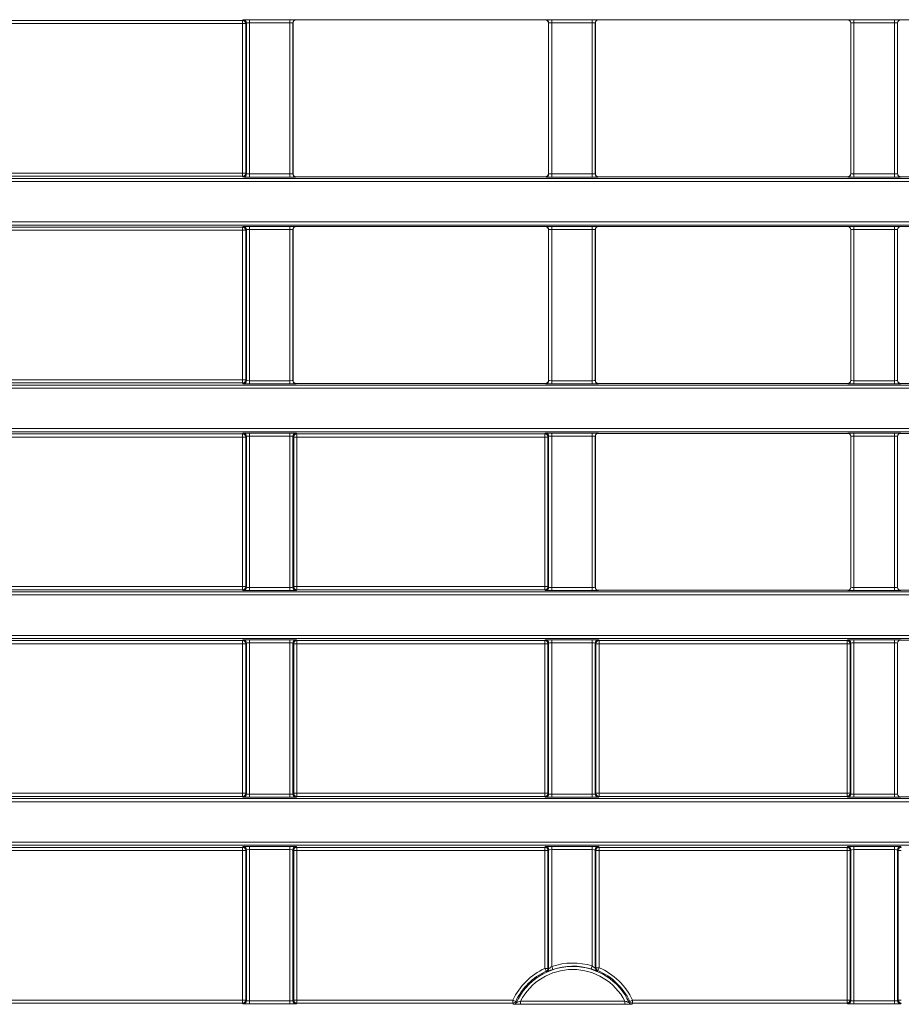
# Model space of a CAD drawing. Header units: millimetres. Extents: x 0 to 1118, y 0 to 864.
# Tile 328 of 390: x 475 to 489, y 613 to 629. Entities that reach past the tile are written whole.
import ezdxf

# ---------------------------------------------------------------- set-up
doc = ezdxf.new("R2010")
doc.units = ezdxf.units.MM

msp = doc.modelspace()

# ---------------------------------------------------------------- linework, layer by layer
at = {"color": 9, "linetype": 'Continuous', "lineweight": 0}
for p, q in [((474.451, 628.9519), (478.4515, 628.9519)), ((478.4515, 628.9519), (478.4629, 628.9633)), ((478.4515, 628.9019), (478.4515, 628.9519)), ((478.5629, 628.965), (479.2146, 628.965)), ((478.5629, 628.915), (478.5629, 628.965)), ((479.2146, 628.915), (479.2146, 628.965)), ((479.3146, 628.9633), (479.3163, 628.9615)), ((483.3361, 628.9615), (483.3379, 628.9633)), ((483.4379, 628.965), (484.0896, 628.965)), ((483.4379, 628.915), (483.4379, 628.965)), ((484.0896, 628.915), (484.0896, 628.965)), ((484.1896, 628.9633), (484.1913, 628.9615)), ((488.2111, 628.9615), (488.2129, 628.9633)), ((488.3129, 628.965), (488.9646, 628.965)), ((488.3129, 628.915), (488.3129, 628.965)), ((488.9646, 628.915), (488.9646, 628.965)), ((489.0646, 628.9633), (489.0663, 628.9615)), ((478.4515, 628.9019), (474.451, 628.9019)), ((478.5015, 628.9019), (478.4515, 628.9019)), ((478.4515, 626.4883), (478.4515, 628.9019)), ((478.5129, 628.9133), (478.5015, 628.9019)), ((478.5015, 628.9019), (478.5015, 626.4883)), ((478.5129, 626.4769), (478.5129, 628.9133)), ((479.2146, 628.915), (478.5629, 628.915)), ((478.5629, 628.915), (478.5629, 626.4752)), ((479.2146, 626.4752), (479.2146, 628.915)), ((479.2646, 628.9133), (479.2646, 626.4769)), ((479.2664, 628.9115), (479.2646, 628.9133)), ((483.3879, 628.9133), (483.3861, 628.9115)), ((483.3879, 626.4769), (483.3879, 628.9133)), ((484.0896, 628.915), (483.4379, 628.915)), ((483.4379, 628.915), (483.4379, 626.4752)), ((484.0896, 626.4752), (484.0896, 628.915)), ((484.1396, 628.9133), (484.1396, 626.4769)), ((484.1414, 628.9115), (484.1396, 628.9133)), ((488.2629, 628.9133), (488.2611, 628.9115)), ((488.2629, 626.4769), (488.2629, 628.9133)), ((488.9646, 628.915), (488.3129, 628.915)), ((488.3129, 628.915), (488.3129, 626.4752)), ((488.9646, 626.4752), (488.9646, 628.915)), ((489.0146, 628.9133), (489.0146, 626.4769)), ((489.0164, 628.9115), (489.0146, 628.9133)), ((470.0133, 626.4029), (609.6392, 626.4029)), ((474.451, 626.4883), (478.4515, 626.4883)), ((478.4515, 626.4383), (474.451, 626.4383)), ((478.5015, 626.4883), (478.4515, 626.4883)), ((478.4515, 626.4383), (478.4515, 626.4883)), ((478.4629, 626.4269), (478.4515, 626.4383)), ((478.5015, 626.4883), (478.5129, 626.4769)), ((478.5629, 626.4252), (478.5629, 626.4752)), ((478.5629, 626.4752), (479.2146, 626.4752)), ((479.2146, 626.4252), (478.5629, 626.4252)), ((479.2146, 626.4252), (479.2146, 626.4752)), ((479.2646, 626.4769), (479.2664, 626.4786)), ((479.3163, 626.4286), (479.3146, 626.4269)), ((483.3379, 626.4269), (483.3361, 626.4286)), ((483.3861, 626.4786), (483.3879, 626.4769)), ((483.4379, 626.4252), (483.4379, 626.4752)), ((483.4379, 626.4752), (484.0896, 626.4752)), ((484.0896, 626.4252), (483.4379, 626.4252)), ((484.0896, 626.4252), (484.0896, 626.4752)), ((484.1396, 626.4769), (484.1414, 626.4786)), ((484.1913, 626.4286), (484.1896, 626.4269)), ((488.2129, 626.4269), (488.2111, 626.4286)), ((488.2611, 626.4786), (488.2629, 626.4769)), ((488.3129, 626.4252), (488.3129, 626.4752)), ((488.3129, 626.4752), (488.9646, 626.4752)), ((488.9646, 626.4252), (488.3129, 626.4252)), ((488.9646, 626.4252), (488.9646, 626.4752)), ((489.0146, 626.4769), (489.0164, 626.4786)), ((489.0663, 626.4286), (489.0646, 626.4269)), ((609.6392, 626.3529), (470.0133, 626.3529)), ((470.0133, 625.7012), (609.6392, 625.7012)), ((609.6392, 625.6512), (470.0133, 625.6512)), ((474.451, 625.6158), (478.4515, 625.6158)), ((478.4515, 625.6158), (478.4629, 625.6272)), ((478.4515, 625.5658), (478.4515, 625.6158)), ((478.5629, 625.6289), (479.2146, 625.6289)), ((478.5629, 625.5789), (478.5629, 625.6289)), ((479.2146, 625.5789), (479.2146, 625.6289)), ((479.3146, 625.6272), (479.3163, 625.6254)), ((483.3361, 625.6254), (483.3379, 625.6272)), ((483.4379, 625.6289), (484.0896, 625.6289)), ((483.4379, 625.6289), (483.4379, 625.5789)), ((484.0896, 625.6289), (484.0896, 625.5789)), ((484.1896, 625.6272), (484.1913, 625.6254)), ((488.2111, 625.6254), (488.2129, 625.6272)), ((488.3129, 625.6289), (488.9646, 625.6289)), ((488.3129, 625.6289), (488.3129, 625.5789)), ((488.9646, 625.6289), (488.9646, 625.5789)), ((489.0646, 625.6272), (489.0663, 625.6254)), ((478.4515, 625.5658), (474.451, 625.5658)), ((478.4515, 623.1521), (478.4515, 625.5658)), ((478.5015, 625.5658), (478.4515, 625.5658)), ((478.5129, 625.5772), (478.5015, 625.5658)), ((478.5015, 625.5658), (478.5015, 623.1521)), ((478.5129, 623.1408), (478.5129, 625.5772)), ((479.2146, 625.5789), (478.5629, 625.5789)), ((478.5629, 625.5789), (478.5629, 623.1391)), ((479.2146, 623.1391), (479.2146, 625.5789)), ((479.2646, 625.5772), (479.2646, 623.1408)), ((479.2664, 625.5754), (479.2646, 625.5772)), ((483.3879, 625.5772), (483.3861, 625.5754)), ((483.3879, 623.1408), (483.3879, 625.5772)), ((484.0896, 625.5789), (483.4379, 625.5789)), ((483.4379, 625.5789), (483.4379, 623.1391)), ((484.0896, 623.1391), (484.0896, 625.5789)), ((484.1396, 625.5772), (484.1396, 623.1408)), ((484.1414, 625.5754), (484.1396, 625.5772)), ((488.2629, 625.5772), (488.2611, 625.5754)), ((488.2629, 623.1408), (488.2629, 625.5772)), ((488.9646, 625.5789), (488.3129, 625.5789)), ((488.3129, 625.5789), (488.3129, 623.1391)), ((488.9646, 623.1391), (488.9646, 625.5789)), ((489.0146, 625.5772), (489.0146, 623.1408)), ((489.0164, 625.5754), (489.0146, 625.5772)), ((470.0133, 623.0668), (585.7614, 623.0668)), ((474.451, 623.1521), (478.4515, 623.1521)), ((478.4515, 623.1022), (474.451, 623.1022)), ((478.4515, 623.1022), (478.4515, 623.1521)), ((478.5015, 623.1521), (478.4515, 623.1521)), ((478.4629, 623.0908), (478.4515, 623.1022)), ((478.5015, 623.1521), (478.5129, 623.1408)), ((478.5629, 623.0891), (478.5629, 623.1391)), ((478.5629, 623.1391), (479.2146, 623.1391)), ((479.2146, 623.0891), (478.5629, 623.0891)), ((479.2146, 623.0891), (479.2146, 623.1391)), ((479.2646, 623.1408), (479.2664, 623.1425)), ((479.3163, 623.0925), (479.3146, 623.0908)), ((483.3379, 623.0908), (483.3361, 623.0925)), ((483.3861, 623.1425), (483.3879, 623.1408)), ((483.4379, 623.1391), (483.4379, 623.0891)), ((483.4379, 623.1391), (484.0896, 623.1391)), ((484.0896, 623.0891), (483.4379, 623.0891)), ((484.0896, 623.1391), (484.0896, 623.0891)), ((484.1396, 623.1408), (484.1414, 623.1425)), ((484.1913, 623.0925), (484.1896, 623.0908)), ((488.2129, 623.0908), (488.2111, 623.0925)), ((488.2611, 623.1425), (488.2629, 623.1408)), ((488.3129, 623.1391), (488.3129, 623.0891)), ((488.3129, 623.1391), (488.9646, 623.1391)), ((488.9646, 623.0891), (488.3129, 623.0891)), ((488.9646, 623.1391), (488.9646, 623.0891)), ((489.0146, 623.1408), (489.0164, 623.1425)), ((489.0663, 623.0925), (489.0646, 623.0908)), ((585.7614, 623.0168), (470.0133, 623.0168)), ((470.0133, 622.3651), (585.7614, 622.3651)), ((585.7614, 622.3151), (470.0133, 622.3151)), ((474.451, 622.2797), (478.4515, 622.2797)), ((478.4515, 622.2797), (478.4629, 622.2911)), ((478.4515, 622.2297), (478.4515, 622.2797)), ((478.5629, 622.2928), (479.2146, 622.2928)), ((478.5629, 622.2428), (478.5629, 622.2928)), ((479.2146, 622.2428), (479.2146, 622.2928)), ((479.3146, 622.2911), (479.326, 622.2797)), ((479.326, 622.2797), (483.3265, 622.2797)), ((479.326, 622.2297), (479.326, 622.2797)), ((483.3265, 622.2797), (483.3379, 622.2911)), ((483.3265, 622.2297), (483.3265, 622.2797)), ((483.4379, 622.2928), (484.0896, 622.2928)), ((483.4379, 622.2428), (483.4379, 622.2928)), ((484.0896, 622.2428), (484.0896, 622.2928)), ((484.1896, 622.2911), (484.1913, 622.2893)), ((488.2111, 622.2893), (488.2129, 622.2911)), ((488.3129, 622.2928), (488.9646, 622.2928)), ((488.3129, 622.2428), (488.3129, 622.2928)), ((488.9646, 622.2428), (488.9646, 622.2928)), ((489.0646, 622.2911), (489.0663, 622.2893)), ((478.4515, 622.2297), (474.451, 622.2297)), ((478.4515, 619.816), (478.4515, 622.2297)), ((478.5015, 622.2297), (478.4515, 622.2297)), ((478.5129, 622.2411), (478.5015, 622.2297)), ((478.5015, 622.2297), (478.5015, 619.816)), ((478.5129, 619.8047), (478.5129, 622.2411)), ((479.2146, 622.2428), (478.5629, 622.2428)), ((478.5629, 622.2428), (478.5629, 619.8029)), ((479.2146, 619.8029), (479.2146, 622.2428)), ((479.2646, 622.2411), (479.2646, 619.8047)), ((479.276, 622.2297), (479.2646, 622.2411)), ((479.276, 619.816), (479.276, 622.2297)), ((479.326, 622.2297), (479.276, 622.2297)), ((479.326, 622.2297), (479.326, 619.816)), ((483.3265, 622.2297), (479.326, 622.2297)), ((483.3265, 619.816), (483.3265, 622.2297)), ((483.3765, 622.2297), (483.3265, 622.2297)), ((483.3879, 622.2411), (483.3765, 622.2297)), ((483.3765, 622.2297), (483.3765, 619.816)), ((483.3879, 619.8047), (483.3879, 622.2411)), ((484.0896, 622.2428), (483.4379, 622.2428)), ((483.4379, 622.2428), (483.4379, 619.8029)), ((484.0896, 619.8029), (484.0896, 622.2428)), ((484.1396, 622.2411), (484.1396, 619.8047)), ((484.1414, 622.2393), (484.1396, 622.2411)), ((488.2629, 622.2411), (488.2611, 622.2393)), ((488.2629, 619.8047), (488.2629, 622.2411)), ((488.9646, 622.2428), (488.3129, 622.2428)), ((488.3129, 622.2428), (488.3129, 619.8029)), ((488.9646, 619.8029), (488.9646, 622.2428)), ((489.0146, 622.2411), (489.0146, 619.8047)), ((489.0164, 622.2393), (489.0146, 622.2411)), ((470.0133, 619.7307), (514.8892, 619.7307)), ((474.451, 619.816), (478.4515, 619.816)), ((478.4515, 619.766), (474.451, 619.766)), ((478.5015, 619.816), (478.4515, 619.816)), ((478.4515, 619.766), (478.4515, 619.816)), ((478.4629, 619.7547), (478.4515, 619.766)), ((478.5015, 619.816), (478.5129, 619.8047)), ((478.5629, 619.7529), (478.5629, 619.8029)), ((478.5629, 619.8029), (479.2146, 619.8029)), ((479.2146, 619.7529), (478.5629, 619.7529)), ((479.2146, 619.7529), (479.2146, 619.8029)), ((479.2646, 619.8047), (479.276, 619.816)), ((479.326, 619.816), (479.276, 619.816)), ((479.326, 619.766), (479.3146, 619.7547)), ((479.326, 619.766), (479.326, 619.816)), ((479.326, 619.816), (483.3265, 619.816)), ((483.3265, 619.766), (479.326, 619.766)), ((483.3265, 619.766), (483.3265, 619.816)), ((483.3765, 619.816), (483.3265, 619.816)), ((483.3379, 619.7547), (483.3265, 619.766)), ((483.3765, 619.816), (483.3879, 619.8047)), ((483.4379, 619.7529), (483.4379, 619.8029)), ((483.4379, 619.8029), (484.0896, 619.8029)), ((484.0896, 619.7529), (483.4379, 619.7529)), ((484.0896, 619.7529), (484.0896, 619.8029)), ((484.1396, 619.8047), (484.1414, 619.8064)), ((484.1913, 619.7564), (484.1896, 619.7547)), ((488.2129, 619.7547), (488.2111, 619.7564)), ((488.2611, 619.8064), (488.2629, 619.8047)), ((488.3129, 619.7529), (488.3129, 619.8029)), ((488.3129, 619.8029), (488.9646, 619.8029)), ((488.9646, 619.7529), (488.3129, 619.7529)), ((488.9646, 619.7529), (488.9646, 619.8029)), ((489.0146, 619.8047), (489.0164, 619.8064)), ((489.0663, 619.7564), (489.0646, 619.7547)), ((514.8892, 619.6807), (470.0133, 619.6807)), ((470.0133, 619.0289), (514.8892, 619.0289)), ((514.8892, 618.9789), (470.0133, 618.9789)), ((474.451, 618.9436), (478.4515, 618.9436)), ((478.4515, 618.9436), (478.4629, 618.9549)), ((478.4515, 618.8936), (478.4515, 618.9436)), ((478.5629, 618.9567), (479.2146, 618.9567)), ((478.5629, 618.9067), (478.5629, 618.9567)), ((479.2146, 618.9067), (479.2146, 618.9567)), ((479.3146, 618.9549), (479.326, 618.9436)), ((479.326, 618.9436), (483.3265, 618.9436)), ((479.326, 618.8936), (479.326, 618.9436)), ((483.3265, 618.9436), (483.3379, 618.9549)), ((483.3265, 618.8936), (483.3265, 618.9436)), ((483.4379, 618.9567), (484.0896, 618.9567)), ((483.4379, 618.9067), (483.4379, 618.9567)), ((484.0896, 618.9067), (484.0896, 618.9567)), ((484.1896, 618.9549), (484.201, 618.9436)), ((484.201, 618.9436), (488.2015, 618.9436)), ((484.201, 618.8936), (484.201, 618.9436)), ((488.2015, 618.9436), (488.2129, 618.9549)), ((488.2015, 618.8936), (488.2015, 618.9436)), ((488.3129, 618.9567), (488.9646, 618.9567)), ((488.3129, 618.9067), (488.3129, 618.9567)), ((488.9646, 618.9067), (488.9646, 618.9567)), ((489.0646, 618.9549), (489.0663, 618.9532)), ((478.4515, 618.8936), (474.451, 618.8936)), ((478.4515, 616.4799), (478.4515, 618.8936)), ((478.5015, 618.8936), (478.4515, 618.8936)), ((478.5129, 618.905), (478.5015, 618.8936)), ((478.5015, 618.8936), (478.5015, 616.4799)), ((478.5129, 616.4685), (478.5129, 618.905)), ((479.2146, 618.9067), (478.5629, 618.9067)), ((478.5629, 618.9067), (478.5629, 616.4668)), ((479.2146, 616.4668), (479.2146, 618.9067)), ((479.2646, 618.905), (479.2646, 616.4685)), ((479.276, 618.8936), (479.2646, 618.905)), ((479.276, 616.4799), (479.276, 618.8936)), ((479.326, 618.8936), (479.276, 618.8936)), ((483.3265, 618.8936), (479.326, 618.8936)), ((479.326, 618.8936), (479.326, 616.4799)), ((483.3265, 616.4799), (483.3265, 618.8936)), ((483.3765, 618.8936), (483.3265, 618.8936)), ((483.3879, 618.905), (483.3765, 618.8936)), ((483.3765, 618.8936), (483.3765, 616.4799)), ((483.3879, 616.4685), (483.3879, 618.905)), ((484.0896, 618.9067), (483.4379, 618.9067)), ((483.4379, 618.9067), (483.4379, 616.4668)), ((484.0896, 616.4668), (484.0896, 618.9067)), ((484.1396, 618.905), (484.1396, 616.4685)), ((484.151, 618.8936), (484.1396, 618.905)), ((484.151, 616.4799), (484.151, 618.8936)), ((484.201, 618.8936), (484.151, 618.8936)), ((484.201, 618.8936), (484.201, 616.4799)), ((488.2015, 618.8936), (484.201, 618.8936)), ((488.2015, 616.4799), (488.2015, 618.8936)), ((488.2515, 618.8936), (488.2015, 618.8936)), ((488.2629, 618.905), (488.2515, 618.8936)), ((488.2515, 618.8936), (488.2515, 616.4799)), ((488.2629, 616.4685), (488.2629, 618.905)), ((488.9646, 618.9067), (488.3129, 618.9067)), ((488.3129, 618.9067), (488.3129, 616.4668)), ((488.9646, 616.4668), (488.9646, 618.9067)), ((489.0146, 618.905), (489.0146, 616.4685)), ((489.0164, 618.9032), (489.0146, 618.905)), ((470.0133, 616.3946), (514.8892, 616.3946)), ((474.451, 616.4799), (478.4515, 616.4799)), ((478.4515, 616.4299), (474.451, 616.4299)), ((478.5015, 616.4799), (478.4515, 616.4799)), ((478.4515, 616.4299), (478.4515, 616.4799)), ((478.4629, 616.4186), (478.4515, 616.4299)), ((478.5015, 616.4799), (478.5129, 616.4685)), ((478.5629, 616.4168), (478.5629, 616.4668)), ((478.5629, 616.4668), (479.2146, 616.4668)), ((479.2146, 616.4168), (478.5629, 616.4168)), ((479.2146, 616.4168), (479.2146, 616.4668)), ((479.2646, 616.4685), (479.276, 616.4799)), ((479.326, 616.4799), (479.276, 616.4799)), ((479.326, 616.4299), (479.3146, 616.4186)), ((479.326, 616.4299), (479.326, 616.4799)), ((479.326, 616.4799), (483.3265, 616.4799)), ((483.3265, 616.4299), (479.326, 616.4299)), ((483.3765, 616.4799), (483.3265, 616.4799)), ((483.3265, 616.4299), (483.3265, 616.4799)), ((483.3379, 616.4186), (483.3265, 616.4299)), ((483.3765, 616.4799), (483.3879, 616.4685)), ((483.4379, 616.4168), (483.4379, 616.4668)), ((483.4379, 616.4668), (484.0896, 616.4668)), ((484.0896, 616.4168), (483.4379, 616.4168)), ((484.0896, 616.4168), (484.0896, 616.4668)), ((484.1396, 616.4685), (484.151, 616.4799)), ((484.201, 616.4799), (484.151, 616.4799)), ((484.201, 616.4299), (484.1896, 616.4186)), ((484.201, 616.4299), (484.201, 616.4799)), ((484.201, 616.4799), (488.2015, 616.4799)), ((488.2015, 616.4299), (484.201, 616.4299)), ((488.2015, 616.4299), (488.2015, 616.4799)), ((488.2515, 616.4799), (488.2015, 616.4799)), ((488.2129, 616.4186), (488.2015, 616.4299)), ((488.2515, 616.4799), (488.2629, 616.4685)), ((488.3129, 616.4168), (488.3129, 616.4668)), ((488.3129, 616.4668), (488.9646, 616.4668)), ((488.9646, 616.4168), (488.3129, 616.4168)), ((488.9646, 616.4168), (488.9646, 616.4668)), ((489.0146, 616.4685), (489.0164, 616.4703)), ((489.0663, 616.4203), (489.0646, 616.4186)), ((514.8892, 616.3446), (470.0133, 616.3446)), ((470.0133, 615.6928), (514.8892, 615.6928)), ((514.8892, 615.6428), (470.0133, 615.6428)), ((474.451, 615.6075), (478.4515, 615.6075)), ((478.4515, 615.6075), (478.4629, 615.6188)), ((478.4515, 615.6075), (478.4515, 615.5575)), ((478.5629, 615.6206), (479.2146, 615.6206)), ((478.5629, 615.6206), (478.5629, 615.5706)), ((479.2146, 615.6206), (479.2146, 615.5706)), ((479.3146, 615.6188), (479.326, 615.6075)), ((479.326, 615.6075), (483.3265, 615.6075)), ((479.326, 615.6075), (479.326, 615.5575)), ((483.3265, 615.6075), (483.3379, 615.6188)), ((483.3265, 615.6075), (483.3265, 615.5575)), ((483.4379, 615.6206), (484.0896, 615.6206)), ((483.4379, 615.6206), (483.4379, 615.5706)), ((484.0896, 615.6206), (484.0896, 615.5706)), ((484.1896, 615.6188), (484.201, 615.6075)), ((484.201, 615.6075), (488.2015, 615.6075)), ((484.201, 615.6075), (484.201, 615.5575)), ((488.2015, 615.6075), (488.2129, 615.6188)), ((488.2015, 615.6075), (488.2015, 615.5575)), ((488.3129, 615.6206), (488.9646, 615.6206)), ((488.3129, 615.6206), (488.3129, 615.5706)), ((488.9646, 615.6206), (488.9646, 615.5706)), ((489.0646, 615.6188), (489.076, 615.6075)), ((478.4515, 615.5575), (474.451, 615.5575)), ((478.4515, 615.5575), (478.5015, 615.5575)), ((478.4515, 613.1438), (478.4515, 615.5575)), ((478.5129, 615.5688), (478.5015, 615.5575)), ((478.5015, 615.5575), (478.5015, 613.1438)), ((478.5129, 613.1324), (478.5129, 615.5688)), ((479.2146, 615.5706), (478.5629, 615.5706)), ((478.5629, 615.5706), (478.5629, 613.1307)), ((479.2146, 613.1307), (479.2146, 615.5706)), ((479.2646, 615.5688), (479.2646, 613.1324)), ((479.276, 615.5575), (479.2646, 615.5688)), ((479.276, 613.1438), (479.276, 615.5575)), ((479.276, 615.5575), (479.326, 615.5575)), ((479.326, 615.5575), (479.326, 613.1438)), ((483.3265, 615.5575), (479.326, 615.5575)), ((483.3265, 615.5575), (483.3765, 615.5575)), ((483.3265, 613.6544), (483.3265, 615.5575)), ((483.3879, 615.5688), (483.3765, 615.5575)), ((483.3765, 615.5575), (483.3765, 613.6544)), ((484.0896, 615.5706), (483.4379, 615.5706)), ((483.4379, 615.5706), (483.4379, 613.6849)), ((484.0896, 613.693), (484.0896, 615.5706)), ((484.151, 615.5575), (484.1396, 615.5688)), ((484.151, 613.6656), (484.151, 615.5575)), ((484.151, 615.5575), (484.201, 615.5575)), ((484.201, 615.5575), (484.201, 613.6656)), ((488.2015, 615.5575), (484.201, 615.5575)), ((488.2015, 615.5575), (488.2515, 615.5575)), ((488.2015, 613.1438), (488.2015, 615.5575)), ((488.2629, 615.5688), (488.2515, 615.5575)), ((488.2515, 615.5575), (488.2515, 613.1438)), ((488.2629, 613.1324), (488.2629, 615.5688)), ((488.9646, 615.5706), (488.3129, 615.5706)), ((488.3129, 615.5706), (488.3129, 613.1307)), ((488.9646, 613.1307), (488.9646, 615.5706)), ((489.0146, 615.5688), (489.0146, 613.1324)), ((489.026, 615.5575), (489.0146, 615.5688)), ((489.026, 613.1438), (489.026, 615.5575)), ((489.026, 615.5575), (489.076, 615.5575)), ((484.0896, 613.693), (484.0748, 613.6453)), ((483.3265, 613.6544), (483.3476, 613.6091)), ((483.3265, 613.6544), (483.3765, 613.6544)), ((483.3765, 613.6544), (483.3879, 613.6471)), ((483.4379, 613.6849), (483.4539, 613.6375)), ((484.1396, 613.6581), (484.151, 613.6656)), ((484.151, 613.6656), (484.201, 613.6656)), ((484.1811, 613.6198), (484.201, 613.6656)), ((474.451, 613.1438), (478.4515, 613.1438)), ((478.4515, 613.0938), (474.451, 613.0938)), ((478.4515, 613.1438), (478.4515, 613.0938)), ((478.4515, 613.1438), (478.5015, 613.1438)), ((478.4629, 613.0824), (478.4515, 613.0938)), ((478.5015, 613.1438), (478.5129, 613.1324)), ((478.5629, 613.1307), (479.2146, 613.1307)), ((478.5629, 613.1307), (478.5629, 613.0807)), ((479.2146, 613.0807), (478.5629, 613.0807)), ((479.2146, 613.1307), (479.2146, 613.0807)), ((479.2646, 613.1324), (479.276, 613.1438)), ((479.276, 613.1438), (479.326, 613.1438)), ((479.326, 613.0938), (479.3146, 613.0824)), ((479.326, 613.0938), (479.326, 613.1438)), ((479.326, 613.1438), (482.8113, 613.1438)), ((482.8113, 613.0938), (479.326, 613.0938)), ((482.8113, 613.1438), (482.8564, 613.1224)), ((482.8113, 613.0938), (482.8113, 613.1438)), ((482.8224, 613.0763), (482.8113, 613.0938)), ((482.9329, 613.0746), (482.9329, 613.1246)), ((482.9329, 613.1246), (484.6196, 613.1246)), ((484.6196, 613.0746), (482.9329, 613.0746)), ((484.6196, 613.0746), (484.6196, 613.1246)), ((484.696, 613.1224), (484.7412, 613.1438)), ((484.7412, 613.0938), (484.7301, 613.0763)), ((484.7412, 613.1438), (484.7412, 613.0938)), ((484.7412, 613.1438), (488.2015, 613.1438)), ((488.2015, 613.0938), (484.7412, 613.0938)), ((488.2015, 613.1438), (488.2015, 613.0938)), ((488.2015, 613.1438), (488.2515, 613.1438)), ((488.2129, 613.0824), (488.2015, 613.0938)), ((488.2515, 613.1438), (488.2629, 613.1324)), ((488.3129, 613.1307), (488.9646, 613.1307)), ((488.3129, 613.1307), (488.3129, 613.0807)), ((488.9646, 613.0807), (488.3129, 613.0807)), ((488.9646, 613.1307), (488.9646, 613.0807)), ((489.0146, 613.1324), (489.026, 613.1438)), ((489.026, 613.1438), (489.076, 613.1438)), ((489.076, 613.0938), (489.0646, 613.0824))]:
    msp.add_line(p, q, dxfattribs=at)
at = {"color": 7, "linetype": 'Continuous', "lineweight": 15}
for p, q in [((479.3163, 628.9615), (483.3361, 628.9615)), ((484.1913, 628.9615), (488.2111, 628.9615)), ((489.0663, 628.9615), (493.0861, 628.9615)), ((479.2664, 626.4786), (479.2664, 628.9115)), ((483.3861, 628.9115), (483.3861, 626.4786)), ((484.1414, 626.4786), (484.1414, 628.9115)), ((488.2611, 628.9115), (488.2611, 626.4786)), ((489.0164, 626.4786), (489.0164, 628.9115)), ((479.3163, 626.4286), (483.3361, 626.4286)), ((484.1913, 626.4286), (488.2111, 626.4286)), ((489.0663, 626.4286), (493.0861, 626.4286)), ((479.3163, 625.6254), (483.3361, 625.6254)), ((484.1913, 625.6254), (488.2111, 625.6254)), ((489.0663, 625.6254), (493.0861, 625.6254)), ((479.2664, 623.1425), (479.2664, 625.5754)), ((483.3861, 625.5754), (483.3861, 623.1425)), ((484.1414, 623.1425), (484.1414, 625.5754)), ((488.2611, 625.5754), (488.2611, 623.1425)), ((489.0164, 623.1425), (489.0164, 625.5754)), ((479.3163, 623.0925), (483.3361, 623.0925)), ((484.1913, 623.0925), (488.2111, 623.0925)), ((489.0663, 623.0925), (493.0861, 623.0925)), ((484.1913, 622.2893), (488.2111, 622.2893)), ((489.0663, 622.2893), (493.0861, 622.2893)), ((484.1414, 619.8064), (484.1414, 622.2393)), ((488.2611, 622.2393), (488.2611, 619.8064)), ((489.0164, 619.8064), (489.0164, 622.2393)), ((484.1913, 619.7564), (488.2111, 619.7564)), ((489.0663, 619.7564), (493.0861, 619.7564)), ((489.0663, 618.9532), (493.0861, 618.9532)), ((489.0164, 616.4703), (489.0164, 618.9032)), ((489.0663, 616.4203), (493.0861, 616.4203)), ((483.3879, 613.6471), (483.3879, 615.5688)), ((484.1396, 615.5688), (484.1396, 613.6581))]:
    msp.add_line(p, q, dxfattribs=at)
at = {"color": 9, "linetype": 'Continuous', "lineweight": 0}
for centre, radius, start, end in [((478.4515, 628.9019), 0.05, 0.02044, 89.97956), ((478.4629, 628.9133), 0.05, 0.02044, 89.97956), ((479.3146, 628.9133), 0.05, 90.02044, 179.97956), ((483.3379, 628.9133), 0.05, 0.02044, 89.97956), ((484.1896, 628.9133), 0.05, 90.02044, 179.97956), ((488.2129, 628.9133), 0.05, 0.02044, 89.97956), ((489.0646, 628.9133), 0.05, 90.02044, 179.97956), ((478.4515, 626.4883), 0.05, 270.02044, 359.97956), ((478.4629, 626.4769), 0.05, 270.02044, 359.97956), ((479.3146, 626.4769), 0.05, 180.02044, 269.97956), ((483.3379, 626.4769), 0.05, 270.02044, 359.97956), ((484.1896, 626.4769), 0.05, 180.02044, 269.97956), ((488.2129, 626.4769), 0.05, 270.02044, 359.97956), ((489.0646, 626.4769), 0.05, 180.02044, 269.97956), ((478.4515, 625.5658), 0.05, 0.02044, 89.97956), ((478.4629, 625.5772), 0.05, 0.02044, 89.97956), ((479.3146, 625.5772), 0.05, 90.02044, 179.97956), ((483.3379, 625.5772), 0.05, 0.02044, 89.97956), ((484.1896, 625.5772), 0.05, 90.02044, 179.97956), ((488.2129, 625.5772), 0.05, 0.02044, 89.97956), ((489.0646, 625.5772), 0.05, 90.02044, 179.97956), ((478.4515, 623.1522), 0.05, 270.02044, 359.97956), ((478.4629, 623.1408), 0.05, 270.02044, 359.97956), ((479.3146, 623.1408), 0.05, 180.02044, 269.97956), ((483.3379, 623.1408), 0.05, 270.02044, 359.97956), ((484.1896, 623.1408), 0.05, 180.02044, 269.97956), ((488.2129, 623.1408), 0.05, 270.02044, 359.97956), ((489.0646, 623.1408), 0.05, 180.02044, 269.97956), ((478.4515, 622.2297), 0.05, 0.02044, 89.97956), ((478.4629, 622.241), 0.05, 0.02044, 89.97956), ((479.3146, 622.241), 0.05, 90.02044, 179.97956), ((479.326, 622.2297), 0.05, 90.02044, 179.97956), ((483.3265, 622.2297), 0.05, 0.02044, 89.97956), ((483.3379, 622.241), 0.05, 0.02044, 89.97956), ((484.1896, 622.241), 0.05, 90.02044, 179.97956), ((488.2129, 622.241), 0.05, 0.02044, 89.97956), ((489.0646, 622.241), 0.05, 90.02044, 179.97956), ((478.4515, 619.816), 0.05, 270.02044, 359.97956), ((478.4629, 619.8047), 0.05, 270.02044, 359.97956), ((479.3146, 619.8047), 0.05, 180.02044, 269.97956), ((479.326, 619.816), 0.05, 180.02044, 269.97956), ((483.3265, 619.816), 0.05, 270.02044, 359.97956), ((483.3379, 619.8047), 0.05, 270.02044, 359.97956), ((484.1896, 619.8047), 0.05, 180.02044, 269.97956), ((488.2129, 619.8047), 0.05, 270.02044, 359.97956), ((489.0646, 619.8047), 0.05, 180.02044, 269.97956), ((478.4515, 618.8936), 0.05, 0.02044, 89.97956), ((478.4629, 618.9049), 0.05, 0.02044, 89.97956), ((479.3146, 618.9049), 0.05, 90.02044, 179.97956), ((479.326, 618.8936), 0.05, 90.02044, 179.97956), ((483.3265, 618.8936), 0.05, 0.02044, 89.97956), ((483.3379, 618.9049), 0.05, 0.02044, 89.97956), ((484.1896, 618.9049), 0.05, 90.02044, 179.97956), ((484.201, 618.8936), 0.05, 90.02044, 179.97956), ((488.2015, 618.8936), 0.05, 0.02044, 89.97956), ((488.2129, 618.9049), 0.05, 0.02044, 89.97956), ((489.0646, 618.9049), 0.05, 90.02044, 179.97956), ((478.4515, 616.4799), 0.05, 270.02044, 359.97956), ((478.4629, 616.4686), 0.05, 270.02044, 359.97956), ((479.3146, 616.4686), 0.05, 180.02044, 269.97956), ((479.326, 616.4799), 0.05, 180.02044, 269.97956), ((483.3265, 616.4799), 0.05, 270.02044, 359.97956), ((483.3379, 616.4686), 0.05, 270.02044, 359.97956), ((484.1896, 616.4686), 0.05, 180.02044, 269.97956), ((484.201, 616.4799), 0.05, 180.02044, 269.97956), ((488.2015, 616.4799), 0.05, 270.02044, 359.97956), ((488.2129, 616.4686), 0.05, 270.02044, 359.97956), ((489.0646, 616.4686), 0.05, 180.02044, 269.97956), ((478.4515, 615.5574), 0.05, 0.02044, 89.97956), ((478.4629, 615.5688), 0.05, 0.02044, 89.97956), ((479.3146, 615.5688), 0.05, 90.02044, 179.97956), ((479.326, 615.5574), 0.05, 90.02044, 179.97956), ((483.3265, 615.5574), 0.05, 0.02044, 89.97956), ((483.3379, 615.5688), 0.05, 0.02044, 89.97956), ((484.1896, 615.5688), 0.05, 90.02044, 179.97956), ((484.201, 615.5574), 0.05, 90.02044, 179.97956), ((488.2015, 615.5574), 0.05, 0.02044, 89.97956), ((488.2129, 615.5688), 0.05, 0.02044, 89.97956), ((489.0646, 615.5688), 0.05, 90.02044, 179.97956), ((489.076, 615.5574), 0.05, 90.02044, 179.97956), ((483.7762, 612.6854), 1.0552, 72.7249, 108.7023), ((483.7762, 612.6854), 1.0683, 114.89519, 154.58798), ((483.7762, 612.6854), 1.0009, 24.81096, 155.18904), ((483.7762, 612.6854), 0.9509, 27.51276, 152.48724), ((483.3265, 613.6544), 0.05, 294.90719, 359.988), ((481.3643, 610.6448), 3.5665, 56.00127, 56.21541), ((483.3379, 613.6471), 0.05, 294.51425, 359.9879), ((484.1896, 613.6582), 0.05, 180.0125, 246.96612), ((484.201, 613.6657), 0.05, 180.01239, 246.56195), ((486.167, 610.734), 3.5031, 124.53435, 124.75408), ((483.7762, 612.6854), 1.0683, 25.41202, 66.57434), ((478.4515, 613.1438), 0.05, 270.02044, 359.97956), ((478.4629, 613.1325), 0.05, 270.02044, 359.97956), ((479.3146, 613.1325), 0.05, 180.02044, 269.97956), ((479.326, 613.1438), 0.05, 180.02044, 269.97956), ((482.8113, 613.1438), 0.05, 270.01187, 334.57611), ((485.8418, 615.0999), 3.5809, 213.52064, 213.84773), ((481.7209, 615.093), 3.5686, 326.15171, 326.47993), ((484.7301, 613.1263), 0.05, 204.82298, 269.98798), ((484.7412, 613.1438), 0.05, 205.42389, 269.98813), ((488.2015, 613.1438), 0.05, 270.02044, 359.97956), ((488.2129, 613.1325), 0.05, 270.02044, 359.97956), ((489.0646, 613.1325), 0.05, 180.02044, 269.97956), ((489.076, 613.1438), 0.05, 180.02044, 269.97956)]:
    msp.add_arc(centre, radius, start, end, dxfattribs=at)
at = {"color": 7, "linetype": 'Continuous', "lineweight": 15}
for centre, radius, start, end in [((483.7762, 612.6854), 1.0053, 72.7249, 108.7023), ((483.7762, 612.6854), 1.0183, 114.89519, 154.58798), ((483.7762, 612.6854), 1.0183, 25.41202, 66.57434), ((482.8224, 613.1263), 0.05, 270.01202, 335.17702)]:
    msp.add_arc(centre, radius, start, end, dxfattribs=at)
at = {"color": 9, "linetype": 'Continuous', "lineweight": 0}
for centre, major_axis, ratio, start_param, end_param in [((478.5629, 628.9632), (0.1, 0), 0.0174551, 1.5707963, 3.1241394), ((479.2146, 628.9632), (0.1, 0), 0.0174551, 0.0174533, 1.5707963), ((483.4379, 628.9632), (0.1, 0), 0.0174551, 1.5707963, 3.1241394), ((484.0896, 628.9632), (0.1, 0), 0.0174551, 0.0174533, 1.5707963), ((488.3129, 628.9632), (0.1, 0), 0.0174551, 1.5707963, 3.1241394), ((488.9646, 628.9632), (0.1, 0), 0.0174551, 0.0174533, 1.5707963), ((478.5629, 628.9133), (0.05, 0), 0.0349101, 1.5707963, 3.1241394), ((479.2146, 628.9133), (0.05, 0), 0.0349101, 0.0174533, 1.5707963), ((483.4379, 628.9133), (0.05, 0), 0.0349101, 1.5707963, 3.1241394), ((484.0896, 628.9133), (0.05, 0), 0.0349101, 0.0174533, 1.5707963), ((488.3129, 628.9133), (0.05, 0), 0.0349101, 1.5707963, 3.1241394), ((488.9646, 628.9133), (0.05, 0), 0.0349101, 0.0174533, 1.5707963), ((478.5629, 626.4269), (0.1, 0), 0.0174551, 3.1590459, 4.712389), ((478.5629, 626.4769), (0.05, 0), 0.0349101, 3.1590459, 4.712389), ((479.2146, 626.4769), (0.05, 0), 0.0349101, 4.712389, 6.265732), ((479.2146, 626.4269), (0.1, 0), 0.0174551, 4.712389, 6.265732), ((483.4379, 626.4269), (0.1, 0), 0.0174551, 3.1590459, 4.712389), ((483.4379, 626.4769), (0.05, 0), 0.0349101, 3.1590459, 4.712389), ((484.0896, 626.4769), (0.05, 0), 0.0349101, 4.712389, 6.265732), ((484.0896, 626.4269), (0.1, 0), 0.0174551, 4.712389, 6.265732), ((488.3129, 626.4269), (0.1, 0), 0.0174551, 3.1590459, 4.712389), ((488.3129, 626.4769), (0.05, 0), 0.0349101, 3.1590459, 4.712389), ((488.9646, 626.4769), (0.05, 0), 0.0349101, 4.712389, 6.265732), ((488.9646, 626.4269), (0.1, 0), 0.0174551, 4.712389, 6.265732), ((478.5629, 625.6271), (0.1, 0), 0.0174551, 1.5707963, 3.1241394), ((479.2146, 625.6271), (0.1, 0), 0.0174551, 0.0174533, 1.5707963), ((483.4379, 625.6271), (0.1, 0), 0.0174551, 1.5707963, 3.1241394), ((484.0896, 625.6271), (0.1, 0), 0.0174551, 0.0174533, 1.5707963), ((488.3129, 625.6271), (0.1, 0), 0.0174551, 1.5707963, 3.1241394), ((488.9646, 625.6271), (0.1, 0), 0.0174551, 0.0174533, 1.5707963), ((478.5629, 625.5771), (0.05, 0), 0.0349101, 1.5707963, 3.1241394), ((479.2146, 625.5771), (0.05, 0), 0.0349101, 0.0174533, 1.5707963), ((483.4379, 625.5771), (0.05, 0), 0.0349101, 1.5707963, 3.1241394), ((484.0896, 625.5771), (0.05, 0), 0.0349101, 0.0174533, 1.5707963), ((488.3129, 625.5771), (0.05, 0), 0.0349101, 1.5707963, 3.1241394), ((488.9646, 625.5771), (0.05, 0), 0.0349101, 0.0174533, 1.5707963), ((478.5629, 623.0908), (0.1, 0), 0.0174551, 3.1590459, 4.712389), ((478.5629, 623.1408), (0.05, 0), 0.0349101, 3.1590459, 4.712389), ((479.2146, 623.1408), (0.05, 0), 0.0349101, 4.712389, 6.265732), ((479.2146, 623.0908), (0.1, 0), 0.0174551, 4.712389, 6.265732), ((483.4379, 623.0908), (0.1, 0), 0.0174551, 3.1590459, 4.712389), ((483.4379, 623.1408), (0.05, 0), 0.0349101, 3.1590459, 4.712389), ((484.0896, 623.1408), (0.05, 0), 0.0349101, 4.712389, 6.265732), ((484.0896, 623.0908), (0.1, 0), 0.0174551, 4.712389, 6.265732), ((488.3129, 623.0908), (0.1, 0), 0.0174551, 3.1590459, 4.712389), ((488.3129, 623.1408), (0.05, 0), 0.0349101, 3.1590459, 4.712389), ((488.9646, 623.1408), (0.05, 0), 0.0349101, 4.712389, 6.265732), ((488.9646, 623.0908), (0.1, 0), 0.0174551, 4.712389, 6.265732), ((478.5629, 622.291), (0.1, 0), 0.0174551, 1.5707963, 3.1241394), ((479.2146, 622.291), (0.1, 0), 0.0174551, 0.0174533, 1.5707963), ((483.4379, 622.291), (0.1, 0), 0.0174551, 1.5707963, 3.1241394), ((484.0896, 622.291), (0.1, 0), 0.0174551, 0.0174533, 1.5707963), ((488.3129, 622.291), (0.1, 0), 0.0174551, 1.5707963, 3.1241394), ((488.9646, 622.291), (0.1, 0), 0.0174551, 0.0174533, 1.5707963), ((478.5629, 622.241), (0.05, 0), 0.0349101, 1.5707963, 3.1241394), ((479.2146, 622.241), (0.05, 0), 0.0349101, 0.0174533, 1.5707963), ((483.4379, 622.241), (0.05, 0), 0.0349101, 1.5707963, 3.1241394), ((484.0896, 622.241), (0.05, 0), 0.0349101, 0.0174533, 1.5707963), ((488.3129, 622.241), (0.05, 0), 0.0349101, 1.5707963, 3.1241394), ((488.9646, 622.241), (0.05, 0), 0.0349101, 0.0174533, 1.5707963), ((478.5629, 619.7547), (0.1, 0), 0.0174551, 3.1590459, 4.712389), ((478.5629, 619.8047), (0.05, 0), 0.0349101, 3.1590459, 4.712389), ((479.2146, 619.8047), (0.05, 0), 0.0349101, 4.712389, 6.265732), ((479.2146, 619.7547), (0.1, 0), 0.0174551, 4.712389, 6.265732), ((483.4379, 619.7547), (0.1, 0), 0.0174551, 3.1590459, 4.712389), ((483.4379, 619.8047), (0.05, 0), 0.0349101, 3.1590459, 4.712389), ((484.0896, 619.8047), (0.05, 0), 0.0349101, 4.712389, 6.265732), ((484.0896, 619.7547), (0.1, 0), 0.0174551, 4.712389, 6.265732), ((488.3129, 619.7547), (0.1, 0), 0.0174551, 3.1590459, 4.712389), ((488.3129, 619.8047), (0.05, 0), 0.0349101, 3.1590459, 4.712389), ((488.9646, 619.8047), (0.05, 0), 0.0349101, 4.712389, 6.265732), ((488.9646, 619.7547), (0.1, 0), 0.0174551, 4.712389, 6.265732), ((478.5629, 618.9549), (0.1, 0), 0.0174551, 1.5707963, 3.1241394), ((479.2146, 618.9549), (0.1, 0), 0.0174551, 0.0174533, 1.5707963), ((483.4379, 618.9549), (0.1, 0), 0.0174551, 1.5707963, 3.1241394), ((484.0896, 618.9549), (0.1, 0), 0.0174551, 0.0174533, 1.5707963), ((488.3129, 618.9549), (0.1, 0), 0.0174551, 1.5707963, 3.1241394), ((488.9646, 618.9549), (0.1, 0), 0.0174551, 0.0174533, 1.5707963), ((478.5629, 618.9049), (0.05, 0), 0.0349101, 1.5707963, 3.1241394), ((479.2146, 618.9049), (0.05, 0), 0.0349101, 0.0174533, 1.5707963), ((483.4379, 618.9049), (0.05, 0), 0.0349101, 1.5707963, 3.1241394), ((484.0896, 618.9049), (0.05, 0), 0.0349101, 0.0174533, 1.5707963), ((488.3129, 618.9049), (0.05, 0), 0.0349101, 1.5707963, 3.1241394), ((488.9646, 618.9049), (0.05, 0), 0.0349101, 0.0174533, 1.5707963), ((478.5629, 616.4186), (0.1, 0), 0.0174551, 3.1590459, 4.712389), ((478.5629, 616.4686), (0.05, 0), 0.0349101, 3.1590459, 4.712389), ((479.2146, 616.4686), (0.05, 0), 0.0349101, 4.712389, 6.265732), ((479.2146, 616.4186), (0.1, 0), 0.0174551, 4.712389, 6.265732), ((483.4379, 616.4186), (0.1, 0), 0.0174551, 3.1590459, 4.712389), ((483.4379, 616.4686), (0.05, 0), 0.0349101, 3.1590459, 4.712389), ((484.0896, 616.4686), (0.05, 0), 0.0349101, 4.712389, 6.265732), ((484.0896, 616.4186), (0.1, 0), 0.0174551, 4.712389, 6.265732), ((488.3129, 616.4186), (0.1, 0), 0.0174551, 3.1590459, 4.712389), ((488.3129, 616.4686), (0.05, 0), 0.0349101, 3.1590459, 4.712389), ((488.9646, 616.4686), (0.05, 0), 0.0349101, 4.712389, 6.265732), ((488.9646, 616.4186), (0.1, 0), 0.0174551, 4.712389, 6.265732), ((478.5629, 615.6188), (0.1, 0), 0.0174551, 1.5707963, 3.1241394), ((479.2146, 615.6188), (0.1, 0), 0.0174551, 0.0174533, 1.5707963), ((483.4379, 615.6188), (0.1, 0), 0.0174551, 1.5707963, 3.1241394), ((484.0896, 615.6188), (0.1, 0), 0.0174551, 0.0174533, 1.5707963), ((488.3129, 615.6188), (0.1, 0), 0.0174551, 1.5707963, 3.1241394), ((488.9646, 615.6188), (0.1, 0), 0.0174551, 0.0174533, 1.5707963), ((478.5629, 615.5688), (0.05, 0), 0.0349101, 1.5707963, 3.1241394), ((479.2146, 615.5688), (0.05, 0), 0.0349101, 0.0174533, 1.5707963), ((483.4379, 615.5688), (0.05, 0), 0.0349101, 1.5707963, 3.1241394), ((484.0896, 615.5688), (0.05, 0), 0.0349101, 0.0174533, 1.5707963), ((488.3129, 615.5688), (0.05, 0), 0.0349101, 1.5707963, 3.1241394), ((488.9646, 615.5688), (0.05, 0), 0.0349101, 0.0174533, 1.5707963), ((478.5629, 613.0825), (0.1, 0), 0.0174551, 3.1590459, 4.712389), ((478.5629, 613.1325), (0.05, 0), 0.0349101, 3.1590459, 4.712389), ((479.2146, 613.1325), (0.05, 0), 0.0349101, 4.712389, 6.265732), ((479.2146, 613.0825), (0.1, 0), 0.0174551, 4.712389, 6.265732), ((488.3129, 613.0825), (0.1, 0), 0.0174551, 3.1590459, 4.712389), ((488.3129, 613.1325), (0.05, 0), 0.0349101, 3.1590459, 4.712389), ((488.9646, 613.1325), (0.05, 0), 0.0349101, 4.712389, 6.265732), ((488.9646, 613.0825), (0.1, 0), 0.0174551, 4.712389, 6.265732)]:
    msp.add_ellipse(centre, major_axis=major_axis, ratio=ratio, start_param=start_param, end_param=end_param, dxfattribs=at)
at = {"color": 7, "linetype": 'Continuous', "lineweight": 15}
for centre, major_axis, start_param, end_param in [((479.3164, 628.9115), (-0.0354, 0.0354), 5.4979394, 7.0684312), ((483.3361, 628.9115), (-0.0354, -0.0354), 2.3563468, 3.9268385), ((484.1914, 628.9115), (-0.0354, 0.0354), 5.4979394, 7.0684312), ((488.2111, 628.9115), (-0.0354, -0.0354), 2.3563468, 3.9268385), ((489.0664, 628.9115), (-0.0354, 0.0354), 5.4979394, 7.0684312), ((479.3164, 626.4787), (-0.0354, -0.0354), 5.4979394, 7.0684312), ((483.3361, 626.4787), (-0.0354, 0.0354), 2.3563468, 3.9268385), ((484.1914, 626.4787), (-0.0354, -0.0354), 5.4979394, 7.0684312), ((488.2111, 626.4787), (-0.0354, 0.0354), 2.3563468, 3.9268385), ((489.0664, 626.4787), (-0.0354, -0.0354), 5.4979394, 7.0684312), ((479.3164, 625.5754), (-0.0354, 0.0354), 5.4979394, 7.0684312), ((483.3361, 625.5754), (-0.0354, -0.0354), 2.3563468, 3.9268385), ((484.1914, 625.5754), (-0.0354, 0.0354), 5.4979394, 7.0684312), ((488.2111, 625.5754), (-0.0354, -0.0354), 2.3563468, 3.9268385), ((489.0664, 625.5754), (-0.0354, 0.0354), 5.4979394, 7.0684312), ((479.3164, 623.1425), (0.0354, 0.0354), 2.3563468, 3.9268385), ((483.3361, 623.1425), (0.0354, -0.0354), 5.4979394, 7.0684312), ((484.1914, 623.1425), (0.0354, 0.0354), 2.3563468, 3.9268385), ((488.2111, 623.1425), (0.0354, -0.0354), 5.4979394, 7.0684312), ((489.0664, 623.1425), (0.0354, 0.0354), 2.3563468, 3.9268385), ((484.1914, 622.2393), (0.0354, -0.0354), 2.3563468, 3.9268385), ((488.2111, 622.2393), (0.0354, 0.0354), 5.4979394, 7.0684312), ((489.0664, 622.2393), (0.0354, -0.0354), 2.3563468, 3.9268385), ((484.1914, 619.8064), (0.0354, 0.0354), 2.3563468, 3.9268385), ((488.2111, 619.8064), (0.0354, -0.0354), 5.4979394, 7.0684312), ((489.0664, 619.8064), (0.0354, 0.0354), 2.3563468, 3.9268385), ((489.0664, 618.9032), (0.0354, -0.0354), 2.3563468, 3.9268385), ((489.0664, 616.4703), (-0.0354, -0.0354), 5.4979394, 7.0684312)]:
    msp.add_ellipse(centre, major_axis=major_axis, ratio=0.9996955, start_param=start_param, end_param=end_param, dxfattribs=at)
at = {"color": 9, "linetype": 'Continuous', "lineweight": 0}
for points, knots in [([(484.1396, 613.6581), (484.1393, 613.6578), (484.1324, 613.6633), (484.1137, 613.6771), (484.1019, 613.6853), (484.0896, 613.693)], [0, 0, 0, 0, 0.5, 0.5, 1, 1, 1, 1]), ([(483.3586, 613.6016), (483.3588, 613.6017), (483.3596, 613.6017), (483.3656, 613.6041), (483.3699, 613.6058)], [0, 0, 0, 0, 0.2872105, 1, 1, 1, 1]), ([(483.4379, 613.6849), (483.4257, 613.6766), (483.4141, 613.6679), (483.3952, 613.6528), (483.3881, 613.6468), (483.3879, 613.6471)], [0, 0, 0, 0, 0.5, 0.5, 1, 1, 1, 1]), ([(484.133, 613.6255), (484.1393, 613.6232), (484.1531, 613.6182), (484.1666, 613.613), (484.1689, 613.6124), (484.17, 613.6121)], [0, 0, 0, 0, 0.29256984, 0.64429367, 1, 1, 1, 1]), ([(482.8224, 613.0763), (482.8225, 613.0763), (482.8232, 613.076), (482.8314, 613.0756), (482.8475, 613.0753), (482.8559, 613.0751)], [0, 0, 0, 0, 0.12789892, 0.54896344, 1, 1, 1, 1]), ([(482.9329, 613.1246), (482.9182, 613.1196), (482.9033, 613.1149), (482.8843, 613.1094), (482.8787, 613.1078), (482.8703, 613.1057), (482.8678, 613.1051), (482.8678, 613.1053)], [0, 0, 0, 0, 0.5, 0.5, 0.75, 0.75, 1, 1, 1, 1]), ([(484.6847, 613.1053), (484.6846, 613.1049), (484.6746, 613.1075), (484.6493, 613.1149), (484.6343, 613.1196), (484.6196, 613.1246)], [0, 0, 0, 0, 0.5, 0.5, 1, 1, 1, 1]), ([(484.6568, 613.0747), (484.6666, 613.0748), (484.6865, 613.0749), (484.7099, 613.0753), (484.7266, 613.0758), (484.7289, 613.0761), (484.7301, 613.0763)], [0, 0, 0, 0, 0.2484346, 0.5042706, 0.7519878, 1, 1, 1, 1])]:
    msp.add_open_spline(points, degree=3, knots=knots, dxfattribs=at)
at = {"color": 7, "linetype": 'Continuous', "lineweight": 15}
for points, knots in [([(483.3699, 613.6058), (483.3699, 613.6059), (483.3736, 613.6073), (483.3909, 613.6144), (483.4196, 613.6256), (483.4425, 613.6336), (483.4539, 613.6375)], [0, 0, 0, 0, 0.0063166, 0.3388767, 0.6712049, 1, 1, 1, 1]), ([(484.0748, 613.6453), (484.0832, 613.6426), (484.1024, 613.6365), (484.1229, 613.6293), (484.1317, 613.626), (484.133, 613.6255)], [0, 0, 0, 0, 0.40453779, 0.91120475, 1, 1, 1, 1]), ([(482.8559, 613.0751), (482.8562, 613.0751), (482.8651, 613.0749), (482.8925, 613.0747), (482.9195, 613.0746), (482.9329, 613.0746)], [0, 0, 0, 0, 0.01954796, 0.51047997, 1, 1, 1, 1]), ([(484.6196, 613.0746), (484.6313, 613.0746), (484.6442, 613.0746), (484.6557, 613.0747), (484.6568, 613.0747)], [0, 0, 0, 0, 0.9023204, 1, 1, 1, 1])]:
    msp.add_open_spline(points, degree=3, knots=knots, dxfattribs=at)

doc.saveas('drawing.dxf')
